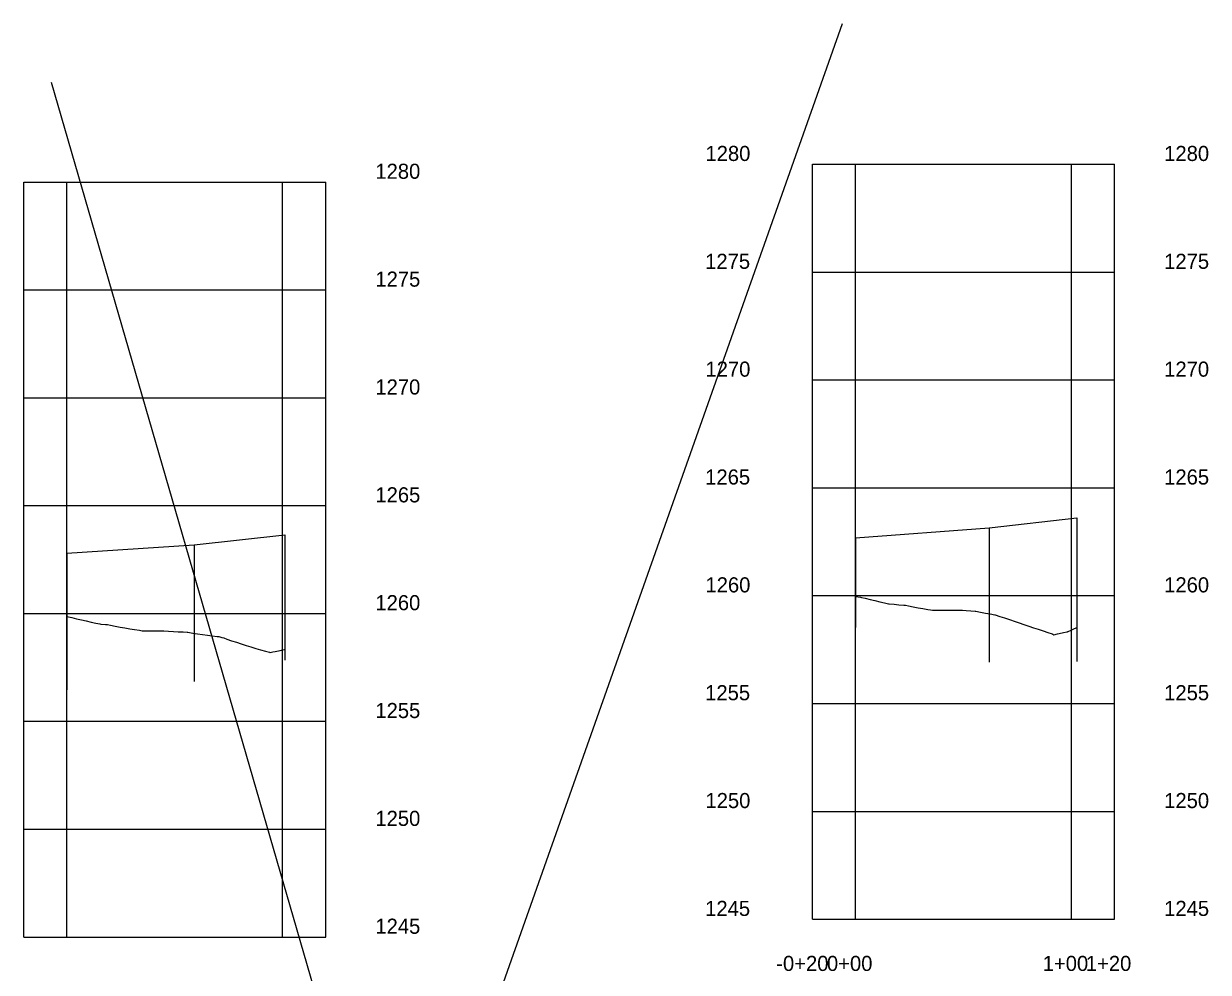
# Model space of a CAD drawing. Extents: x -70 to 701944, y -4 to 666871.
# Drawn here: x 664578 to 665127, y 658582 to 659022 of the extents above; entities that cross this region are included whole.
import ezdxf

# ---------------------------------------------------------------- set-up
doc = ezdxf.new("R2010")
doc.units = 0
for name, color, linetype in [('R_Axis', 7, 'Continuous'), ('R_Axis Annot', 7, 'Continuous'), ('R_Draft', 7, 'Continuous'), ('R_Exist Surface', 7, 'Continuous'), ('R_Grid', 7, 'Continuous'), ('R_Vert Alg', 7, 'Continuous')]:
    doc.layers.add(name, color=color, linetype=linetype)

msp = doc.modelspace()

# ---------------------------------------------------------------- linework, layer by layer
at = {"layer": 'R_Axis'}
for p, q in [((664943.21, 658606.65), (664943.21, 658956.65)), ((665083.21, 658606.65), (665083.21, 658956.65)), ((664577.59, 658598.39), (664577.59, 658948.39)), ((664717.59, 658598.39), (664717.59, 658948.39)), ((664943.21, 658606.65), (665083.21, 658606.65)), ((664577.59, 658598.39), (664717.59, 658598.39))]:
    msp.add_line(p, q, dxfattribs=at)
at = {"layer": 'R_Draft'}
for p, q in [((664956.93, 659021.81), (664605.41, 658026.64)), ((664590.39, 658994.75), (664875.81, 658008.61)), ((665065.68, 658792.75), (665065.68, 658726.14)), ((664698.64, 658784.89), (664698.64, 658726.78)), ((664963.21, 658783.45), (664963.21, 658741.85)), ((665025.03, 658788.05), (665025.03, 658725.82)), ((664656.62, 658780.19), (664656.62, 658716.78)), ((664597.59, 658776.39), (664597.59, 658712.98))]:
    msp.add_line(p, q, dxfattribs=at)
for points in [[(664963.21, 658783.45), (665025.03, 658788.05), (665065.68, 658792.75)], [(664597.59, 658776.39), (664656.62, 658780.19), (664698.64, 658784.89)]]:
    msp.add_lwpolyline(points, dxfattribs=at)
at = {"layer": 'R_Exist Surface'}
for points in [[(664963.21, 658756.19), (664965.43, 658755.91), (664965.86, 658755.86), (664967.66, 658755.41), (664969.89, 658754.87), (664972.12, 658754.33), (664974.34, 658753.81), (664976.57, 658753.29), (664978.37, 658752.88), (664978.8, 658752.83), (664981.03, 658752.62), (664983.25, 658752.42), (664985.48, 658752.23), (664986.37, 658752.16), (664987.71, 658751.89), (664989.94, 658751.45), (664992.17, 658751.02), (664994.39, 658750.61), (664996.62, 658750.22), (664997.89, 658750), (664998.85, 658749.97), (665001.08, 658749.92), (665003.3, 658749.89), (665005.53, 658749.86), (665007.76, 658749.85), (665009.99, 658749.85), (665012.21, 658749.87), (665012.78, 658749.88), (665014.44, 658749.74), (665016.67, 658749.57), (665018.61, 658749.45), (665018.9, 658749.39), (665021.12, 658748.95), (665023.35, 658748.53), (665025.58, 658748.14), (665027.69, 658747.79), (665027.81, 658747.75), (665030.03, 658747.04), (665032.26, 658746.34), (665034.49, 658745.66), (665035.04, 658745.49), (665036.72, 658744.88), (665038.95, 658744.08), (665041.17, 658743.29), (665043.4, 658742.52), (665045.63, 658741.77), (665047.86, 658741.03), (665050.08, 658740.3), (665052.31, 658739.6), (665054.33, 658738.97), (665054.54, 658738.82), (665055.03, 658738.45), (665056.77, 658738.91), (665058.99, 658739.48), (665059.59, 658739.63), (665061.22, 658739.93), (665061.34, 658739.95), (665061.46, 658739.93), (665063.45, 658740.85), (665064.08, 658741.15), (665065.68, 658741.93)], [(664597.59, 658747.05), (664599.83, 658746.51), (664602.08, 658745.97), (664604.32, 658745.45), (664606.57, 658744.93), (664608.81, 658744.42), (664611.06, 658743.92), (664612.93, 658743.51), (664613.31, 658743.48), (664615.55, 658743.29), (664616.44, 658743.22), (664617.8, 658742.95), (664620.04, 658742.52), (664622.29, 658742.1), (664624.53, 658741.69), (664626.78, 658741.3), (664629.02, 658740.93), (664631.27, 658740.57), (664632.46, 658740.38), (664633.52, 658740.37), (664635.76, 658740.36), (664638.01, 658740.36), (664640.25, 658740.37), (664642.11, 658740.39), (664642.5, 658740.36), (664644.74, 658740.18), (664646.99, 658740.03), (664649.23, 658739.91), (664651.48, 658739.8), (664653.41, 658739.72), (664653.73, 658739.66), (664655.97, 658739.29), (664658.22, 658738.93), (664660.46, 658738.6), (664662.71, 658738.3), (664664.95, 658738.02), (664667.2, 658737.76), (664667.98, 658737.68), (664669.44, 658737.25), (664670.3, 658737.01), (664671.69, 658736.53), (664673.93, 658735.76), (664676.18, 658735.02), (664678.43, 658734.29), (664680.67, 658733.57), (664682.92, 658732.88), (664685.16, 658732.2), (664687.41, 658731.53), (664689.65, 658730.89), (664691.52, 658730.37), (664691.66, 658730.27), (664691.9, 658730.33), (664693.08, 658730.61), (664694.14, 658730.82), (664696.39, 658731.26), (664698.23, 658731.63), (664698.42, 658731.6), (664698.64, 658731.7)]]:
    msp.add_lwpolyline(points, dxfattribs=at)
at = {"layer": 'R_Grid'}
for p, q in [((664943.21, 658956.65), (665083.21, 658956.65)), ((664943.21, 658956.65), (665083.21, 658956.65)), ((664963.21, 658606.65), (664963.21, 658956.65)), ((665063.21, 658606.65), (665063.21, 658956.65)), ((664577.59, 658948.39), (664717.59, 658948.39)), ((664577.59, 658948.39), (664717.59, 658948.39)), ((664597.59, 658598.39), (664597.59, 658948.39)), ((664697.59, 658598.39), (664697.59, 658948.39)), ((664943.21, 658906.65), (665083.21, 658906.65)), ((664577.59, 658898.39), (664717.59, 658898.39)), ((664943.21, 658856.65), (665083.21, 658856.65)), ((664577.59, 658848.39), (664717.59, 658848.39)), ((664943.21, 658806.65), (665083.21, 658806.65)), ((664577.59, 658798.39), (664717.59, 658798.39)), ((664943.21, 658756.65), (665083.21, 658756.65)), ((664577.59, 658748.39), (664717.59, 658748.39)), ((664943.21, 658706.65), (665083.21, 658706.65)), ((664577.59, 658698.39), (664717.59, 658698.39)), ((664943.21, 658656.65), (665083.21, 658656.65)), ((664577.59, 658648.39), (664717.59, 658648.39))]:
    msp.add_line(p, q, dxfattribs=at)
at = {"layer": 'R_Vert Alg'}
for p, q in [((665025.03, 658788.05), (665065.68, 658792.75)), ((664656.62, 658780.19), (664698.64, 658784.89)), ((664963.21, 658783.45), (665025.03, 658788.05)), ((664597.59, 658776.39), (664656.62, 658780.19))]:
    msp.add_line(p, q, dxfattribs=at)

# ---------------------------------------------------------------- texts
at = {"layer": 'R_Axis Annot'}
for s, p in [('1280', (664893.59, 658958.15)), ('1280', (664893.59, 658958.15)), ('1280', (665106.21, 658958.15)), ('1280', (665106.21, 658958.15)), ('1280', (664740.59, 658949.89)), ('1280', (664740.59, 658949.89)), ('1275', (664893.46, 658908.15)), ('1275', (665106.21, 658908.15)), ('1275', (664740.59, 658899.89)), ('1270', (664893.59, 658858.15)), ('1270', (665106.21, 658858.15)), ('1270', (664740.59, 658849.89)), ('1265', (664893.47, 658808.15)), ('1265', (665106.21, 658808.15)), ('1265', (664740.59, 658799.89)), ('1260', (664893.59, 658758.15)), ('1260', (665106.21, 658758.15)), ('1260', (664740.59, 658749.89)), ('1255', (664893.46, 658708.15)), ('1255', (665106.21, 658708.15)), ('1255', (664740.59, 658699.89)), ('1250', (664893.59, 658658.15)), ('1250', (665106.21, 658658.15)), ('1250', (664740.59, 658649.89)), ('1245', (664893.46, 658608.15)), ('1245', (665106.21, 658608.15)), ('1245', (664740.59, 658599.89)), ('-0+20', (664926.4, 658582.65)), ('0+00', (664949.9, 658582.65)), ('1+00', (665049.9, 658582.65)), ('1+20', (665069.9, 658582.65))]:
    msp.add_text(s, height=7, dxfattribs=at).set_placement(p)
at = {"layer": 'R_Vert Alg'}
for p in [(665065.63, 658792.7), (664698.59, 658784.84), (664963.16, 658783.4), (665024.98, 658788), (664656.57, 658780.14), (664597.54, 658776.34)]:
    msp.add_text('+', height=0.1, dxfattribs=at).set_placement(p)

doc.saveas('drawing.dxf')
